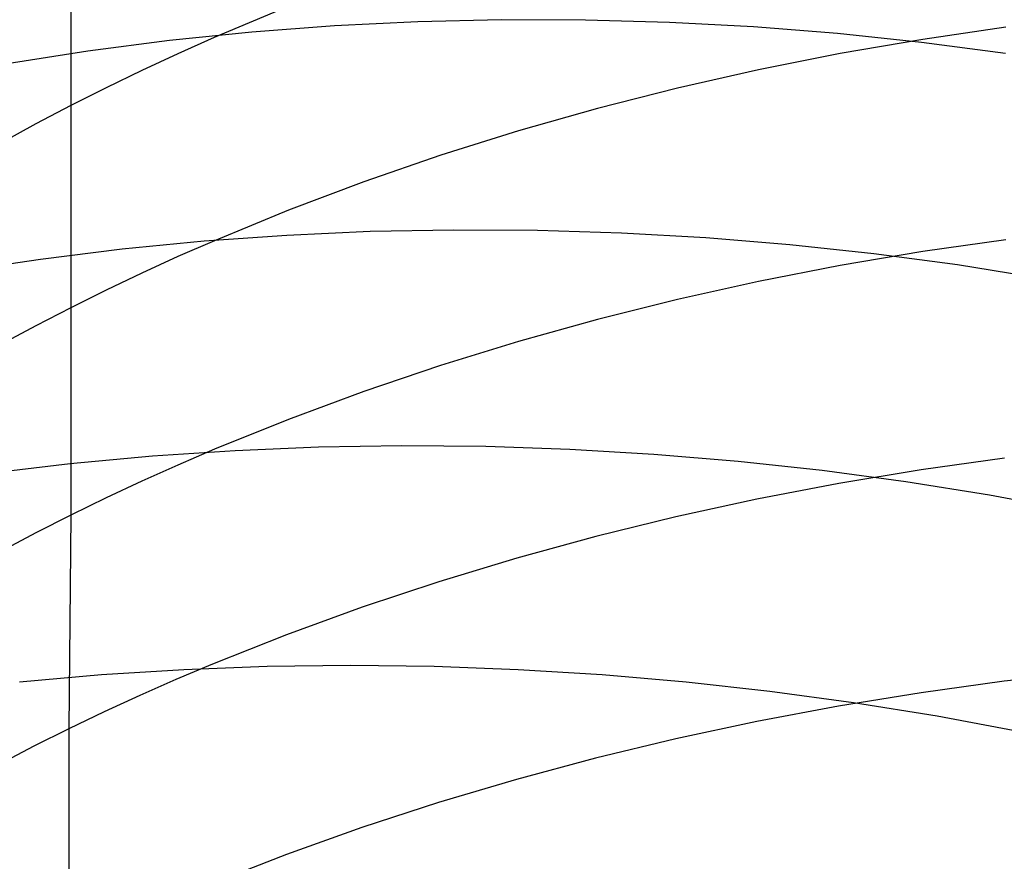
# Model space of a CAD drawing. Extents: x -383 to 1849, y -1185 to -529.
# Tile 819 of 870: x 1823.47 to 1829.18, y -938.49 to -933.6. Entities that reach past the tile are written whole.
import ezdxf

# ---------------------------------------------------------------- set-up
doc = ezdxf.new("R2010")
doc.units = 0
doc.layers.add('PREDEFINITO', color=7, linetype='CONTINUOUS')

msp = doc.modelspace()

# ---------------------------------------------------------------- linework, layer by layer
at = {"layer": 'PREDEFINITO'}
for p, q in [((1823.766729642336, -932.9643500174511, 632.086488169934), (1823.767840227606, -934.1027766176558, 633.7239896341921)), ((1825.029148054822, -933.5279347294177, 634.1860919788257), (1824.600003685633, -933.7076896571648, 634.0408585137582)), ((1825.297561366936, -933.6405978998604, 513.6624659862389), (1824.81740626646, -933.6769788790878, 513.762762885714)), ((1825.780325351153, -933.6167098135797, 513.5705330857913), (1825.297561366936, -933.6405978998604, 513.6624659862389)), ((1826.265156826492, -933.6053219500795, 513.4870537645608), (1825.780325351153, -933.6167098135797, 513.5705330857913)), ((1826.751514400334, -933.6064416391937, 513.4121176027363), (1826.265156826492, -933.6053219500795, 513.4870537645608)), ((1827.23885668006, -933.6200762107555, 513.3458141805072), (1826.751514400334, -933.6064416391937, 513.4121176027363)), ((1827.726642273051, -933.6462329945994, 513.288233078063), (1827.23885668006, -933.6200762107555, 513.3458141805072)), ((1828.214329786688, -933.6849193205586, 513.2394638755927), (1827.726642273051, -933.6462329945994, 513.288233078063)), ((1829.189802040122, -933.6479837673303, 636.7387423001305), (1828.708060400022, -933.7186405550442, 636.6727155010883)), ((1824.81740626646, -933.6769788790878, 513.762762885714), (1824.340401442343, -933.725845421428, 513.8713342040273)), ((1824.600003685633, -933.7076896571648, 634.0408585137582), (1824.38859479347, -933.8020178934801, 633.9649366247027)), ((1828.701377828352, -933.7361425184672, 513.1995961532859), (1828.214329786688, -933.6849193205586, 513.2394638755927)), ((1824.340401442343, -933.725845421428, 513.8713342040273), (1823.867088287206, -933.7871901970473, 513.9880903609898)), ((1828.708060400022, -933.7186405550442, 636.6727155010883), (1828.229934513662, -933.8011593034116, 636.5974065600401)), ((1829.187245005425, -933.7999099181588, 513.1687194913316), (1828.701377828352, -933.7361425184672, 513.1995961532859)), ((1823.867088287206, -933.7871901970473, 513.9880903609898), (1823.398008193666, -933.8610058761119, 514.1129417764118)), ((1824.38859479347, -933.8020178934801, 633.9649366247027), (1824.179385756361, -933.8993100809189, 633.8868156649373)), ((1828.229934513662, -933.8011593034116, 636.5974065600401), (1827.755972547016, -933.8955219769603, 636.512841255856)), ((1824.179385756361, -933.8993100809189, 633.8868156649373), (1823.972444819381, -933.9995637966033, 633.806498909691)), ((1827.755972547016, -933.8955219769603, 636.512841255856), (1827.286722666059, -934.0017105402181, 636.4190453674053)), ((1823.972444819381, -933.9995637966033, 633.806498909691), (1823.767840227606, -934.1027766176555, 633.7239896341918)), ((1827.286722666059, -934.0017105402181, 636.4190453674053), (1826.822733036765, -934.119706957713, 636.3160446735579)), ((1823.767840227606, -934.1027766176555, 633.7239896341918), (1823.565634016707, -934.208938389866, 633.6392968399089)), ((1823.767840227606, -934.1027766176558, 633.7239896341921), (1823.768138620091, -935.2747868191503, 635.3394706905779)), ((1826.822733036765, -934.119706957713, 636.3160446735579), (1826.364551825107, -934.2494931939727, 636.2038649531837)), ((1823.565634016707, -934.208938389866, 633.6392968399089), (1823.365863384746, -934.3180080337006, 633.5524524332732)), ((1826.364551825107, -934.2494931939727, 636.2038649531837), (1825.912727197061, -934.3910512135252, 636.0825319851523)), ((1825.912727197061, -934.3910512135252, 636.0825319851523), (1825.4678073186, -934.544362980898, 635.9520715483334)), ((1825.4678073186, -934.544362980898, 635.9520715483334), (1825.030340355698, -934.7094104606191, 635.8125094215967)), ((1825.030340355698, -934.7094104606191, 635.8125094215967), (1824.60087447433, -934.8861756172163, 635.6638713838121)), ((1825.503831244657, -934.8336852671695, 511.9742499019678), (1825.021320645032, -934.8553939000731, 512.0685026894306)), ((1825.98843503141, -934.8243144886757, 511.8886825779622), (1825.503831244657, -934.8336852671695, 511.9742499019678)), ((1826.47458978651, -934.8272834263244, 511.811889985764), (1825.98843503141, -934.8243144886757, 511.8886825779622)), ((1826.961753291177, -934.8425939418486, 511.7439613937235), (1826.47458978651, -934.8272834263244, 511.811889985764)), ((1827.449383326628, -934.8702478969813, 511.6849860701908), (1826.961753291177, -934.8425939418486, 511.7439613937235)), ((1824.541445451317, -934.8894385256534, 512.1713516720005), (1824.064747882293, -934.9358172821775, 512.2827075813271)), ((1824.60087447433, -934.8861756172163, 635.6638713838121), (1824.389313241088, -934.9789466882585, 635.5861569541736)), ((1825.021320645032, -934.8553939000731, 512.0685026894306), (1824.541445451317, -934.8894385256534, 512.1713516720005)), ((1827.936937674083, -934.9102471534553, 511.6350532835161), (1827.449383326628, -934.8702478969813, 511.6849860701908)), ((1829.189894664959, -934.8806106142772, 638.3610283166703), (1828.708067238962, -934.9498650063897, 638.2936594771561)), ((1824.064747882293, -934.9358172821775, 512.2827075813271), (1823.59177015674, -934.9945283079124, 512.4024811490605)), ((1828.42387411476, -934.9625935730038, 511.5942523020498), (1827.936937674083, -934.9102471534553, 511.6350532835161)), ((1828.708067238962, -934.9498650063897, 638.2936594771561), (1828.229856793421, -935.030789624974, 638.2167817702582)), ((1828.909650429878, -935.0272890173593, 511.5626723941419), (1828.42387411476, -934.9625935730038, 511.5942523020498)), ((1823.59177015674, -934.9945283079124, 512.4024811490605), (1823.123054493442, -935.0655697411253, 512.5305831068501)), ((1824.389313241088, -934.9789466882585, 635.5861569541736), (1824.179957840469, -935.0746404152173, 635.5061832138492)), ((1824.179957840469, -935.0746404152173, 635.5061832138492), (1823.972876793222, -935.1732545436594, 635.4239533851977)), ((1828.229856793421, -935.030789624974, 638.2167817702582), (1827.755811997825, -935.123368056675, 638.1304206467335)), ((1829.393724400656, -935.1043353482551, 511.5404028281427), (1828.909650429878, -935.0272890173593, 511.5626723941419)), ((1827.755811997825, -935.123368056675, 638.1304206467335), (1827.286481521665, -935.227583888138, 638.0346015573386)), ((1823.972876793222, -935.1732545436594, 635.4239533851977), (1823.768138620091, -935.2747868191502, 635.3394706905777)), ((1827.286481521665, -935.227583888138, 638.0346015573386), (1826.82241403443, -935.3434207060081, 637.9293499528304)), ((1823.768138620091, -935.2747868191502, 635.3394706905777), (1823.56580556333, -935.3792273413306, 635.2527442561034)), ((1823.768138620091, -935.2747868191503, 635.3394706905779), (1823.767393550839, -936.4782873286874, 636.9306161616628)), ((1826.82241403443, -935.3434207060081, 637.9293499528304), (1826.364158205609, -935.4708620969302, 637.8146912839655)), ((1823.56580556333, -935.3792273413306, 635.2527442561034), (1823.365914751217, -935.4865356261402, 635.1638068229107)), ((1826.364158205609, -935.4708620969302, 637.8146912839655), (1825.912262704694, -935.6098916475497, 637.6906510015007)), ((1825.912262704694, -935.6098916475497, 637.6906510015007), (1825.467276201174, -935.7604929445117, 637.5572545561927)), ((1825.467276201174, -935.7604929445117, 637.5572545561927), (1825.029747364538, -935.9226495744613, 637.414527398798)), ((1825.029747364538, -935.9226495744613, 637.414527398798), (1824.600224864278, -936.0963451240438, 637.2624949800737)), ((1824.721134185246, -936.1043987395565, 510.506547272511), (1824.241357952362, -936.1365697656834, 510.6123717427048)), ((1824.600224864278, -936.0963451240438, 637.2624949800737), (1824.388637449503, -936.1875148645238, 637.1829972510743)), ((1825.203591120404, -936.0843805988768, 510.4095263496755), (1824.721134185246, -936.1043987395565, 510.506547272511)), ((1825.688185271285, -936.0765170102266, 510.3214023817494), (1825.203591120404, -936.0843805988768, 510.4095263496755)), ((1826.174373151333, -936.0808096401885, 510.2422687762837), (1825.688185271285, -936.0765170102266, 510.3214023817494)), ((1826.661611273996, -936.097260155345, 510.1722189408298), (1826.174373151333, -936.0808096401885, 510.2422687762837)), ((1827.149356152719, -936.1258702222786, 510.1113462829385), (1826.661611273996, -936.097260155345, 510.1722189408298)), ((1824.241357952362, -936.1365697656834, 510.6123717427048), (1823.764805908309, -936.1808920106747, 510.7269063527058)), ((1827.637064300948, -936.166641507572, 510.0597442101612), (1827.149356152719, -936.1258702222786, 510.1113462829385)), ((1829.181220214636, -936.1472733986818, 639.9563750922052), (1828.699043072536, -936.2153620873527, 639.8874755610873)), ((1823.764805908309, -936.1808920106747, 510.7269063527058), (1823.292021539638, -936.2373638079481, 510.8500576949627)), ((1824.388637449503, -936.1875148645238, 637.1829972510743), (1824.179257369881, -936.281563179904, 637.1011827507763)), ((1828.124192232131, -936.2195756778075, 510.017506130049), (1827.637064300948, -936.166641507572, 510.0597442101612)), ((1828.610196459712, -936.2846743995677, 509.9847254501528), (1828.124192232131, -936.2195756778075, 510.017506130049)), ((1828.699043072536, -936.2153620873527, 639.8874755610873), (1828.220502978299, -936.2949214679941, 639.8088473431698)), ((1824.179257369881, -936.281563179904, 637.1011827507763), (1823.972153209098, -936.3784880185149, 637.0170546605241)), ((1828.220502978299, -936.2949214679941, 639.8088473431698), (1827.746150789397, -936.3859345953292, 639.7205171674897)), ((1829.094533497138, -936.3619393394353, 509.9614955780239), (1828.610196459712, -936.2846743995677, 509.9847254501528)), ((1823.972153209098, -936.3784880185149, 637.0170546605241), (1823.767393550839, -936.4782873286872, 636.9306161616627)), ((1827.746150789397, -936.3859345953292, 639.7205171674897), (1827.276537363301, -936.4883845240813, 639.6225117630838)), ((1829.576659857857, -936.4513721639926, 509.9479099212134), (1829.094533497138, -936.3619393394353, 509.9614955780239)), ((1823.767393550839, -936.4782873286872, 636.9306161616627), (1823.565040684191, -936.5809515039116, 636.8418765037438)), ((1823.767393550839, -936.4782873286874, 636.9306161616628), (1823.756328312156, -937.7176753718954, 638.4933677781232)), ((1827.276537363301, -936.4883845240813, 639.6225117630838), (1826.812213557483, -936.6022543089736, 639.514857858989)), ((1823.565040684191, -936.5809515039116, 636.8418765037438), (1823.36513171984, -936.686440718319, 636.7508692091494)), ((1826.812213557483, -936.6022543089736, 639.514857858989), (1826.353730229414, -936.7275270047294, 639.3975821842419)), ((1826.353730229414, -936.7275270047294, 639.3975821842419), (1825.901638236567, -936.8641856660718, 639.2707114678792)), ((1825.901638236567, -936.8641856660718, 639.2707114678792), (1825.456488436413, -937.0122133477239, 639.1342724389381)), ((1825.456488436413, -937.0122133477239, 639.1342724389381), (1825.018831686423, -937.1715931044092, 638.988291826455)), ((1825.018831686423, -937.1715931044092, 638.988291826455), (1824.589218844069, -937.3423079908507, 638.832796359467)), ((1824.589218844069, -937.3423079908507, 638.832796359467), (1824.377601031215, -937.4319108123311, 638.7514889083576)), ((1824.905688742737, -937.356504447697, 508.8607061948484), (1824.424101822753, -937.3744833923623, 508.9600893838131)), ((1825.389446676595, -937.3505225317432, 508.7704543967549), (1824.905688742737, -937.356504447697, 508.8607061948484)), ((1825.874834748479, -937.3565358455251, 508.6894281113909), (1825.389446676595, -937.3505225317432, 508.7704543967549)), ((1826.361312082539, -937.3745425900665, 508.6177214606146), (1825.874834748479, -937.3565358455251, 508.6894281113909)), ((1823.945226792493, -937.4044611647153, 509.0685098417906), (1823.469604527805, -937.4464395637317, 509.1858734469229)), ((1824.424101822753, -937.3744833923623, 508.9600893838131), (1823.945226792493, -937.4044611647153, 509.0685098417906)), ((1826.848337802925, -937.4045409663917, 508.5554285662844), (1826.361312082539, -937.3745425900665, 508.6177214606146)), ((1827.335371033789, -937.4465291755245, 508.5026435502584), (1826.848337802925, -937.4045409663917, 508.5554285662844)), ((1829.665871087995, -937.3861259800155, 641.589493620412), (1829.18054638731, -937.4415470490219, 641.5292192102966)), ((1824.377601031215, -937.4319108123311, 638.7514889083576), (1824.168200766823, -937.5243410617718, 638.6678127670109)), ((1827.821870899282, -937.500505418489, 508.4594605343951), (1827.335371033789, -937.4465291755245, 508.5026435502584)), ((1829.18054638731, -937.4415470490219, 641.5292192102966), (1828.69830967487, -937.5082595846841, 641.4589680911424)), ((1824.168200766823, -937.5243410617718, 638.6678127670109), (1823.961086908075, -937.6195966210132, 638.5817712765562)), ((1828.307296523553, -937.5664678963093, 508.4259736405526), (1827.821870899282, -937.500505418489, 508.4594605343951)), ((1828.69830967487, -937.5082595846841, 641.4589680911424), (1828.21971214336, -937.5862470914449, 641.3787676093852)), ((1828.21971214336, -937.5862470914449, 641.3787676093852), (1827.745304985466, -937.6754930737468, 641.2886451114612)), ((1828.791107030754, -937.6444148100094, 508.4022769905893), (1828.307296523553, -937.5664678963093, 508.4259736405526)), ((1823.961086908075, -937.6195966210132, 638.5817712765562), (1823.756328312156, -937.7176753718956, 638.4933677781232)), ((1829.272761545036, -937.7343443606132, 508.3884647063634), (1828.791107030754, -937.6444148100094, 508.4022769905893)), ((1827.745304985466, -937.6754930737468, 641.2886451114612), (1827.275639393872, -937.7759810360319, 641.1886279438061)), ((1823.756328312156, -937.7176753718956, 638.4933677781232), (1823.553987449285, -937.8185678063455, 638.4026117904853)), ((1823.756328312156, -937.7176753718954, 638.4933677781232), (1823.75515417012, -938.9826165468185, 640.0355640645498)), ((1823.553987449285, -937.8185678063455, 638.4026117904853), (1823.35410124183, -937.9222348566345, 638.3095375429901)), ((1827.275639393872, -937.7759810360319, 641.1886279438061), (1826.811266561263, -937.887694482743, 641.0787434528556)), ((1826.811266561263, -937.887694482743, 641.0787434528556), (1826.352737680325, -938.0106169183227, 640.9590189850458)), ((1826.352737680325, -938.0106169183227, 640.9590189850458), (1825.900603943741, -938.1447318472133, 640.8294818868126)), ((1825.900603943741, -938.1447318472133, 640.8294818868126), (1825.455416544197, -938.2900227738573, 640.6901595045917)), ((1825.455416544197, -938.2900227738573, 640.6901595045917), (1825.017726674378, -938.4464732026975, 640.5410791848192)), ((1825.017726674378, -938.4464732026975, 640.5410791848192), (1824.588085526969, -938.6140666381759, 640.3822682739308))]:
    msp.add_line(p, q, dxfattribs=at)
at = {"layer": 'PREDEFINITO', "extrusion": (0.001264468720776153, 0.04270824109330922, 0.999086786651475)}
msp.add_arc((-1858.565110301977, 897.1737271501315, 530.6082208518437), 14.9974366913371, 125.1953050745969, 297.2997336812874, dxfattribs=at)
at = {"layer": 'PREDEFINITO', "extrusion": (-0.01680346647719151, -0.114563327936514, 0.9932738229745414)}
msp.add_arc((1947.266360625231, -580.7659228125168, 654.0302628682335), 14.9416585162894, 95.84327124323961, 275.2787165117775, dxfattribs=at)
at = {"layer": 'PREDEFINITO', "extrusion": (0.01527697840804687, 0.101694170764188, 0.9946984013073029)}
msp.add_arc((-1949.427669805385, 700.9212284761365, 493.7866391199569), 14.99696096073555, 132.0550495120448, 314.6365593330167, dxfattribs=at)
at = {"layer": 'PREDEFINITO', "extrusion": (-0.01682422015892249, -0.171810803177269, 0.9849862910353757)}
msp.add_arc((1913.771170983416, -633.2235835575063, 707.5748562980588), 14.96078830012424, 82.65114577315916, 280.0999895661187, dxfattribs=at)
at = {"layer": 'PREDEFINITO', "extrusion": (-0.0169148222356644, -0.07459487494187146, 0.9970704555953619)}
msp.add_arc((1991.818707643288, -454.2157462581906, 615.4053433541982), 14.93819540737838, 107.3243062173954, 274.6342481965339, dxfattribs=at)
at = {"layer": 'PREDEFINITO', "extrusion": (-0.01683288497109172, -0.3075132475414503, 0.9513949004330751)}
msp.add_arc((1880.171093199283, -604.8759386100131, 826.0284236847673), 14.97897654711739, 55.8389829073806, 295.2730315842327, dxfattribs=at)
at = {"layer": 'PREDEFINITO', "extrusion": (-0.01680727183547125, -0.3261209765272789, 0.9451786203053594)}
msp.add_arc((1877.534512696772, -594.1837602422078, 841.425734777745), 14.97443206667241, 51.68409155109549, 297.6498818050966, dxfattribs=at)

doc.saveas('drawing.dxf')
